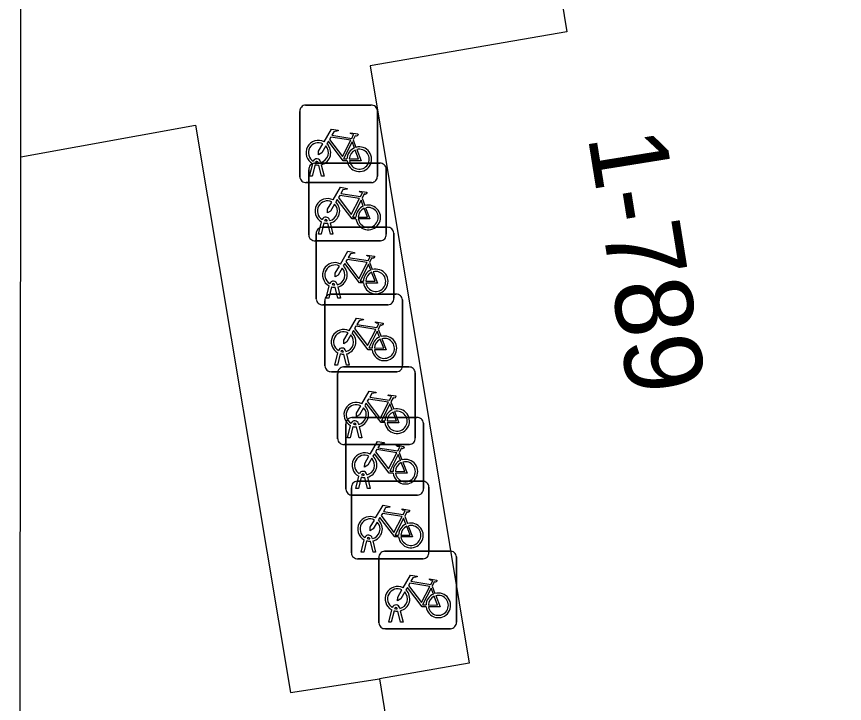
# Model space of a CAD drawing. Extents: x 162074 to 163034, y 381824 to 382557.
# Drawn here: x 162101.93 to 162112.61, y 382336.42 to 382345.28 of the extents above; entities that cross this region are included whole.
import ezdxf

# ---------------------------------------------------------------- set-up
doc = ezdxf.new("R2010")
doc.units = 0
for name, color, linetype in [('IMGEO_Fietsenrek', 7, 'Continuous'), ('IMGEO_Pand', 7, 'Continuous'), ('IMGEO_Pand_nummerreeks', 7, 'Continuous'), ('IMGEO_Voetpad_open', 7, 'Continuous')]:
    doc.layers.add(name, color=color, linetype=linetype)

msp = doc.modelspace()

# ---------------------------------------------------------------- linework, layer by layer
at = {"layer": 'IMGEO_Fietsenrek'}
for p, q in [((162105.658, 382344.137), (162106.499, 382344.137)), ((162106.499, 382344.137), (162105.658, 382344.137)), ((162105.583, 382343.212), (162105.583, 382344.053)), ((162105.583, 382344.053), (162105.583, 382343.212)), ((162106.583, 382344.062), (162106.583, 382343.221)), ((162106.583, 382343.221), (162106.583, 382344.062)), ((162106.27, 382343.686), (162106.306, 382343.591)), ((162105.71, 382343.221), (162105.749, 382343.381)), ((162105.779, 382343.369), (162105.744, 382343.221)), ((162105.773, 382343.386), (162106.614, 382343.386)), ((162106.614, 382343.386), (162105.773, 382343.386)), ((162105.821, 382343.393), (162105.82, 382343.397)), ((162105.862, 382343.221), (162105.828, 382343.363)), ((162105.852, 382343.404), (162105.853, 382343.397)), ((162105.86, 382343.367), (162105.895, 382343.221)), ((162105.698, 382342.461), (162105.698, 382343.302)), ((162105.698, 382343.302), (162105.698, 382342.461)), ((162105.744, 382343.221), (162105.71, 382343.221)), ((162105.895, 382343.221), (162105.862, 382343.221)), ((162106.698, 382343.311), (162106.698, 382342.47)), ((162106.698, 382342.47), (162106.698, 382343.311)), ((162106.508, 382343.137), (162105.667, 382343.137)), ((162105.667, 382343.137), (162106.508, 382343.137)), ((162106.385, 382342.935), (162106.421, 382342.84)), ((162105.825, 382342.47), (162105.864, 382342.63)), ((162105.894, 382342.618), (162105.859, 382342.47)), ((162105.936, 382342.642), (162105.935, 382342.646)), ((162105.977, 382342.47), (162105.943, 382342.612)), ((162105.967, 382342.653), (162105.968, 382342.646)), ((162105.975, 382342.616), (162106.01, 382342.47)), ((162105.795, 382341.635), (162105.795, 382342.476)), ((162105.795, 382342.476), (162105.795, 382341.635)), ((162105.859, 382342.47), (162105.825, 382342.47)), ((162105.87, 382342.56), (162106.711, 382342.56)), ((162106.711, 382342.56), (162105.87, 382342.56)), ((162106.01, 382342.47), (162105.977, 382342.47)), ((162106.795, 382342.485), (162106.795, 382341.644)), ((162106.795, 382341.644), (162106.795, 382342.485)), ((162106.623, 382342.386), (162105.782, 382342.386)), ((162105.782, 382342.386), (162106.623, 382342.386)), ((162106.482, 382342.109), (162106.518, 382342.014)), ((162106.064, 382341.827), (162106.065, 382341.82)), ((162105.922, 382341.644), (162105.961, 382341.804)), ((162105.991, 382341.792), (162105.956, 382341.644)), ((162106.033, 382341.816), (162106.032, 382341.82)), ((162106.074, 382341.644), (162106.04, 382341.786)), ((162106.072, 382341.79), (162106.107, 382341.644)), ((162105.907, 382340.772), (162105.907, 382341.613)), ((162105.907, 382341.613), (162105.907, 382340.772)), ((162105.956, 382341.644), (162105.922, 382341.644)), ((162105.982, 382341.697), (162106.823, 382341.697)), ((162106.823, 382341.697), (162105.982, 382341.697)), ((162106.107, 382341.644), (162106.074, 382341.644)), ((162106.907, 382341.622), (162106.907, 382340.781)), ((162106.907, 382340.781), (162106.907, 382341.622)), ((162106.72, 382341.56), (162105.879, 382341.56)), ((162105.879, 382341.56), (162106.72, 382341.56)), ((162106.594, 382341.246), (162106.63, 382341.151)), ((162106.034, 382340.781), (162106.073, 382340.941)), ((162106.103, 382340.929), (162106.068, 382340.781)), ((162106.145, 382340.953), (162106.144, 382340.957)), ((162106.186, 382340.781), (162106.152, 382340.923)), ((162106.176, 382340.964), (162106.177, 382340.957)), ((162106.184, 382340.927), (162106.219, 382340.781)), ((162106.068, 382340.781), (162106.034, 382340.781)), ((162106.219, 382340.781), (162106.186, 382340.781)), ((162106.832, 382340.697), (162105.991, 382340.697)), ((162105.991, 382340.697), (162106.832, 382340.697)), ((162106.071, 382339.833), (162106.071, 382340.674)), ((162106.071, 382340.674), (162106.071, 382339.833)), ((162106.146, 382340.758), (162106.987, 382340.758)), ((162106.987, 382340.758), (162106.146, 382340.758)), ((162107.071, 382340.683), (162107.071, 382339.842)), ((162107.071, 382339.842), (162107.071, 382340.683)), ((162106.758, 382340.307), (162106.794, 382340.212)), ((162106.177, 382339.181), (162106.177, 382340.022)), ((162106.177, 382340.022), (162106.177, 382339.181)), ((162106.252, 382340.106), (162107.093, 382340.106)), ((162107.093, 382340.106), (162106.252, 382340.106)), ((162106.309, 382340.014), (162106.308, 382340.018)), ((162106.34, 382340.025), (162106.341, 382340.018)), ((162107.177, 382340.031), (162107.177, 382339.19)), ((162107.177, 382339.19), (162107.177, 382340.031)), ((162106.198, 382339.842), (162106.237, 382340.002)), ((162106.267, 382339.99), (162106.232, 382339.842)), ((162106.35, 382339.842), (162106.316, 382339.984)), ((162106.348, 382339.988), (162106.383, 382339.842)), ((162106.232, 382339.842), (162106.198, 382339.842)), ((162106.383, 382339.842), (162106.35, 382339.842)), ((162106.996, 382339.758), (162106.155, 382339.758)), ((162106.155, 382339.758), (162106.996, 382339.758)), ((162106.864, 382339.655), (162106.9, 382339.56)), ((162106.446, 382339.373), (162106.447, 382339.366)), ((162106.304, 382339.19), (162106.343, 382339.35)), ((162106.323, 382339.284), (162107.164, 382339.284)), ((162107.164, 382339.284), (162106.323, 382339.284)), ((162106.373, 382339.338), (162106.338, 382339.19)), ((162106.415, 382339.362), (162106.414, 382339.366)), ((162106.456, 382339.19), (162106.422, 382339.332)), ((162106.454, 382339.336), (162106.489, 382339.19)), ((162106.248, 382338.359), (162106.248, 382339.2)), ((162106.248, 382339.2), (162106.248, 382338.359)), ((162106.338, 382339.19), (162106.304, 382339.19)), ((162106.489, 382339.19), (162106.456, 382339.19)), ((162107.248, 382339.209), (162107.248, 382338.368)), ((162107.248, 382338.368), (162107.248, 382339.209)), ((162107.102, 382339.106), (162106.261, 382339.106)), ((162106.261, 382339.106), (162107.102, 382339.106)), ((162106.935, 382338.833), (162106.971, 382338.738)), ((162106.375, 382338.368), (162106.414, 382338.528)), ((162106.486, 382338.54), (162106.485, 382338.544)), ((162106.517, 382338.551), (162106.518, 382338.544)), ((162106.444, 382338.516), (162106.409, 382338.368)), ((162106.527, 382338.368), (162106.493, 382338.51)), ((162106.525, 382338.514), (162106.56, 382338.368)), ((162106.409, 382338.368), (162106.375, 382338.368)), ((162106.56, 382338.368), (162106.527, 382338.368)), ((162106.677, 382338.382), (162107.518, 382338.382)), ((162107.518, 382338.382), (162106.677, 382338.382)), ((162107.602, 382338.307), (162107.602, 382337.466)), ((162107.602, 382337.466), (162107.602, 382338.307)), ((162107.173, 382338.284), (162106.332, 382338.284)), ((162106.332, 382338.284), (162107.173, 382338.284)), ((162106.602, 382337.457), (162106.602, 382338.298)), ((162106.602, 382338.298), (162106.602, 382337.457)), ((162107.289, 382337.931), (162107.325, 382337.836)), ((162106.729, 382337.466), (162106.768, 382337.626)), ((162106.798, 382337.614), (162106.763, 382337.466)), ((162106.84, 382337.638), (162106.839, 382337.642)), ((162106.881, 382337.466), (162106.847, 382337.608)), ((162106.871, 382337.649), (162106.872, 382337.642)), ((162106.879, 382337.612), (162106.914, 382337.466)), ((162106.763, 382337.466), (162106.729, 382337.466)), ((162106.914, 382337.466), (162106.881, 382337.466)), ((162107.527, 382337.382), (162106.686, 382337.382)), ((162106.686, 382337.382), (162107.527, 382337.382))]:
    msp.add_line(p, q, dxfattribs=at)
for points in [[(162105.896, 382343.663), (162105.991, 382343.827), (162106.077, 382343.813), (162106.079, 382343.804), (162106.023, 382343.793), (162105.996, 382343.748), (162106.252, 382343.707)], [(162106.252, 382343.707), (162106.277, 382343.756), (162106.271, 382343.76), (162106.248, 382343.764), (162106.236, 382343.771), (162106.235, 382343.774), (162106.237, 382343.779), (162106.332, 382343.764), (162106.334, 382343.754), (162106.324, 382343.741), (162106.312, 382343.735), (162106.298, 382343.741), (162106.27, 382343.686)], [(162106.192, 382343.419), (162106.142, 382343.419), (162105.951, 382343.67), (162105.932, 382343.638)], [(162106.239, 382343.682), (162105.982, 382343.723), (162105.965, 382343.694), (162106.132, 382343.474), (162106.239, 382343.682)], [(162106.287, 382343.584), (162106.257, 382343.661), (162106.148, 382343.443), (162106.191, 382343.443)], [(162105.917, 382343.611), (162105.865, 382343.521), (162105.825, 382343.496), (162105.826, 382343.543), (162105.881, 382343.637)], [(162106.221, 382343.443), (162106.341, 382343.442), (162106.297, 382343.556)], [(162106.317, 382343.563), (162106.372, 382343.418), (162106.222, 382343.418)], [(162106.011, 382342.912), (162106.106, 382343.076), (162106.192, 382343.062), (162106.194, 382343.053), (162106.138, 382343.042), (162106.111, 382342.997), (162106.367, 382342.956)], [(162106.367, 382342.956), (162106.392, 382343.005), (162106.386, 382343.009), (162106.363, 382343.013), (162106.351, 382343.02), (162106.35, 382343.023), (162106.352, 382343.028), (162106.447, 382343.013), (162106.449, 382343.003), (162106.439, 382342.99), (162106.427, 382342.984), (162106.413, 382342.99), (162106.385, 382342.935)], [(162106.307, 382342.668), (162106.257, 382342.668), (162106.066, 382342.919), (162106.047, 382342.887)], [(162106.354, 382342.931), (162106.097, 382342.972), (162106.08, 382342.943), (162106.247, 382342.723), (162106.354, 382342.931)], [(162106.402, 382342.833), (162106.372, 382342.91), (162106.263, 382342.692), (162106.306, 382342.692)], [(162106.032, 382342.86), (162105.98, 382342.77), (162105.94, 382342.745), (162105.941, 382342.792), (162105.996, 382342.886)], [(162106.336, 382342.692), (162106.456, 382342.691), (162106.412, 382342.805)], [(162106.432, 382342.812), (162106.487, 382342.667), (162106.337, 382342.667)], [(162106.108, 382342.086), (162106.203, 382342.25), (162106.289, 382342.236), (162106.291, 382342.227), (162106.235, 382342.216), (162106.208, 382342.171), (162106.464, 382342.13)], [(162106.464, 382342.13), (162106.489, 382342.179), (162106.483, 382342.183), (162106.46, 382342.187), (162106.448, 382342.194), (162106.447, 382342.197), (162106.449, 382342.202), (162106.544, 382342.187), (162106.546, 382342.177), (162106.536, 382342.164), (162106.524, 382342.158), (162106.51, 382342.164), (162106.482, 382342.109)], [(162106.129, 382342.034), (162106.077, 382341.944), (162106.037, 382341.919), (162106.038, 382341.966), (162106.093, 382342.06)], [(162106.404, 382341.842), (162106.354, 382341.842), (162106.163, 382342.093), (162106.144, 382342.061)], [(162106.451, 382342.105), (162106.194, 382342.146), (162106.177, 382342.117), (162106.344, 382341.897), (162106.451, 382342.105)], [(162106.499, 382342.007), (162106.469, 382342.084), (162106.36, 382341.866), (162106.403, 382341.866)], [(162106.433, 382341.866), (162106.553, 382341.865), (162106.509, 382341.979)], [(162106.529, 382341.986), (162106.584, 382341.841), (162106.434, 382341.841)], [(162106.22, 382341.223), (162106.315, 382341.387), (162106.401, 382341.373), (162106.403, 382341.364), (162106.347, 382341.353), (162106.32, 382341.308), (162106.576, 382341.267)], [(162106.576, 382341.267), (162106.601, 382341.316), (162106.595, 382341.32), (162106.572, 382341.324), (162106.56, 382341.331), (162106.559, 382341.334), (162106.561, 382341.339), (162106.656, 382341.324), (162106.658, 382341.314), (162106.648, 382341.301), (162106.636, 382341.295), (162106.622, 382341.301), (162106.594, 382341.246)], [(162106.241, 382341.171), (162106.189, 382341.081), (162106.149, 382341.056), (162106.15, 382341.103), (162106.205, 382341.197)], [(162106.516, 382340.979), (162106.466, 382340.979), (162106.275, 382341.23), (162106.256, 382341.198)], [(162106.563, 382341.242), (162106.306, 382341.283), (162106.289, 382341.254), (162106.456, 382341.034), (162106.563, 382341.242)], [(162106.611, 382341.144), (162106.581, 382341.221), (162106.472, 382341.003), (162106.515, 382341.003)], [(162106.545, 382341.003), (162106.665, 382341.002), (162106.621, 382341.116)], [(162106.641, 382341.123), (162106.696, 382340.978), (162106.546, 382340.978)], [(162106.384, 382340.284), (162106.479, 382340.448), (162106.565, 382340.434), (162106.567, 382340.425), (162106.511, 382340.414), (162106.484, 382340.369), (162106.74, 382340.328)], [(162106.727, 382340.303), (162106.47, 382340.344), (162106.453, 382340.315), (162106.62, 382340.095), (162106.727, 382340.303)], [(162106.74, 382340.328), (162106.765, 382340.377), (162106.759, 382340.381), (162106.736, 382340.385), (162106.724, 382340.392), (162106.723, 382340.395), (162106.725, 382340.4), (162106.82, 382340.385), (162106.822, 382340.375), (162106.812, 382340.362), (162106.8, 382340.356), (162106.786, 382340.362), (162106.758, 382340.307)], [(162106.405, 382340.232), (162106.353, 382340.142), (162106.313, 382340.117), (162106.314, 382340.164), (162106.369, 382340.258)], [(162106.68, 382340.04), (162106.63, 382340.04), (162106.439, 382340.291), (162106.42, 382340.259)], [(162106.775, 382340.205), (162106.745, 382340.282), (162106.636, 382340.064), (162106.679, 382340.064)], [(162106.709, 382340.064), (162106.829, 382340.063), (162106.785, 382340.177)], [(162106.805, 382340.184), (162106.86, 382340.039), (162106.71, 382340.039)], [(162106.49, 382339.632), (162106.585, 382339.796), (162106.671, 382339.782), (162106.673, 382339.773), (162106.617, 382339.762), (162106.59, 382339.717), (162106.846, 382339.676)], [(162106.833, 382339.651), (162106.576, 382339.692), (162106.559, 382339.663), (162106.726, 382339.443), (162106.833, 382339.651)], [(162106.846, 382339.676), (162106.871, 382339.725), (162106.865, 382339.729), (162106.842, 382339.733), (162106.83, 382339.74), (162106.829, 382339.743), (162106.831, 382339.748), (162106.926, 382339.733), (162106.928, 382339.723), (162106.918, 382339.71), (162106.906, 382339.704), (162106.892, 382339.71), (162106.864, 382339.655)], [(162106.511, 382339.58), (162106.459, 382339.49), (162106.419, 382339.465), (162106.42, 382339.512), (162106.475, 382339.606)], [(162106.786, 382339.388), (162106.736, 382339.388), (162106.545, 382339.639), (162106.526, 382339.607)], [(162106.881, 382339.553), (162106.851, 382339.63), (162106.742, 382339.412), (162106.785, 382339.412)], [(162106.815, 382339.412), (162106.935, 382339.411), (162106.891, 382339.525)], [(162106.911, 382339.532), (162106.966, 382339.387), (162106.816, 382339.387)], [(162106.561, 382338.81), (162106.656, 382338.974), (162106.742, 382338.96), (162106.744, 382338.951), (162106.688, 382338.94), (162106.661, 382338.895), (162106.917, 382338.854)], [(162106.904, 382338.829), (162106.647, 382338.87), (162106.63, 382338.841), (162106.797, 382338.621), (162106.904, 382338.829)], [(162106.917, 382338.854), (162106.942, 382338.903), (162106.936, 382338.907), (162106.913, 382338.911), (162106.901, 382338.918), (162106.9, 382338.921), (162106.902, 382338.926), (162106.997, 382338.911), (162106.999, 382338.901), (162106.989, 382338.888), (162106.977, 382338.882), (162106.963, 382338.888), (162106.935, 382338.833)], [(162106.582, 382338.758), (162106.53, 382338.668), (162106.49, 382338.643), (162106.491, 382338.69), (162106.546, 382338.784)], [(162106.857, 382338.566), (162106.807, 382338.566), (162106.616, 382338.817), (162106.597, 382338.785)], [(162106.952, 382338.731), (162106.922, 382338.808), (162106.813, 382338.59), (162106.856, 382338.59)], [(162106.886, 382338.59), (162107.006, 382338.589), (162106.962, 382338.703)], [(162106.982, 382338.71), (162107.037, 382338.565), (162106.887, 382338.565)], [(162106.915, 382337.908), (162107.01, 382338.072), (162107.096, 382338.058), (162107.098, 382338.049), (162107.042, 382338.038), (162107.015, 382337.993), (162107.271, 382337.952)], [(162107.271, 382337.952), (162107.296, 382338.001), (162107.29, 382338.005), (162107.267, 382338.009), (162107.255, 382338.016), (162107.254, 382338.019), (162107.256, 382338.024), (162107.351, 382338.009), (162107.353, 382337.999), (162107.343, 382337.986), (162107.331, 382337.98), (162107.317, 382337.986), (162107.289, 382337.931)], [(162106.936, 382337.856), (162106.884, 382337.766), (162106.844, 382337.741), (162106.845, 382337.788), (162106.9, 382337.882)], [(162107.211, 382337.664), (162107.161, 382337.664), (162106.97, 382337.915), (162106.951, 382337.883)], [(162107.258, 382337.927), (162107.001, 382337.968), (162106.984, 382337.939), (162107.151, 382337.719), (162107.258, 382337.927)], [(162107.306, 382337.829), (162107.276, 382337.906), (162107.167, 382337.688), (162107.21, 382337.688)], [(162107.24, 382337.688), (162107.36, 382337.687), (162107.316, 382337.801)], [(162107.336, 382337.808), (162107.391, 382337.663), (162107.241, 382337.663)]]:
    msp.add_lwpolyline(points, dxfattribs=at)
for centre, radius, start, end in [((162105.661, 382344.059), 0.0779, 92.4484, 184.2845), ((162105.661, 382344.059), 0.0779, 92.4484, 184.2845), ((162106.505, 382344.059), 0.0779, 2.4484, 94.2845), ((162106.505, 382344.059), 0.0779, 2.4484, 94.2845), ((162105.823, 382343.522), 0.159, 62.6766, 242.1369), ((162105.823, 382343.522), 0.129, 63.3192, 238.903), ((162105.823, 382343.522), 0.129, 283.6043, 43.4302), ((162105.823, 382343.522), 0.159, 283.5766, 46.6042), ((162106.35, 382343.438), 0.159, 113.3408, 178.3217), ((162106.35, 382343.438), 0.159, 187.0065, 105.7708), ((162106.35, 382343.438), 0.129, 113.923, 177.9556), ((162106.35, 382343.438), 0.129, 188.6715, 104.5883), ((162105.803, 382343.393), 0.0499, 12.8025, 158.6934), ((162105.776, 382343.308), 0.0779, 92.4484, 184.2845), ((162105.776, 382343.308), 0.0779, 92.4484, 184.2845), ((162105.823, 382343.522), 0.159, 253.9967, 271.7867), ((162105.803, 382343.393), 0.0174, 12.8025, 163.4502), ((162105.823, 382343.522), 0.129, 253.415, 269.0204), ((162106.62, 382343.308), 0.0779, 2.4484, 94.2845), ((162106.62, 382343.308), 0.0779, 2.4484, 94.2845), ((162106.505, 382343.215), 0.0779, 272.4484, 4.2845), ((162106.505, 382343.215), 0.0779, 272.4484, 4.2845), ((162105.661, 382343.215), 0.0779, 182.4484, 274.2845), ((162105.661, 382343.215), 0.0779, 182.4484, 274.2845), ((162105.938, 382342.771), 0.159, 62.6766, 242.1369), ((162105.938, 382342.771), 0.129, 63.3192, 238.903), ((162105.938, 382342.771), 0.129, 283.6043, 43.4302), ((162105.938, 382342.771), 0.159, 283.5766, 46.6042), ((162106.465, 382342.687), 0.159, 113.3408, 178.3217), ((162106.465, 382342.687), 0.159, 187.0065, 105.7708), ((162106.465, 382342.687), 0.129, 113.923, 177.9556), ((162106.465, 382342.687), 0.129, 188.6715, 104.5883), ((162105.918, 382342.642), 0.0499, 12.8025, 158.6934), ((162105.938, 382342.771), 0.159, 253.9967, 271.7867), ((162105.918, 382342.642), 0.0174, 12.8025, 163.4502), ((162105.938, 382342.771), 0.129, 253.415, 269.0204), ((162105.873, 382342.482), 0.0779, 92.4484, 184.2845), ((162105.873, 382342.482), 0.0779, 92.4484, 184.2845), ((162106.62, 382342.464), 0.0779, 272.4484, 4.2845), ((162106.62, 382342.464), 0.0779, 272.4484, 4.2845), ((162106.717, 382342.482), 0.0779, 2.4484, 94.2845), ((162106.717, 382342.482), 0.0779, 2.4484, 94.2845), ((162105.776, 382342.464), 0.0779, 182.4484, 274.2845), ((162105.776, 382342.464), 0.0779, 182.4484, 274.2845), ((162106.035, 382341.945), 0.159, 62.6766, 242.1369), ((162106.035, 382341.945), 0.129, 63.3192, 238.903), ((162106.035, 382341.945), 0.159, 283.5766, 46.6042), ((162106.035, 382341.945), 0.129, 283.6043, 43.4302), ((162106.562, 382341.861), 0.159, 113.3408, 178.3217), ((162106.562, 382341.861), 0.159, 187.0065, 105.7708), ((162106.562, 382341.861), 0.129, 113.923, 177.9556), ((162106.562, 382341.861), 0.129, 188.6715, 104.5883), ((162106.015, 382341.816), 0.0499, 12.8025, 158.6934), ((162106.015, 382341.816), 0.0174, 12.8025, 163.4502), ((162106.035, 382341.945), 0.159, 253.9967, 271.7867), ((162106.035, 382341.945), 0.129, 253.415, 269.0204), ((162105.873, 382341.638), 0.0779, 182.4484, 274.2845), ((162105.873, 382341.638), 0.0779, 182.4484, 274.2845), ((162105.985, 382341.619), 0.0779, 92.4484, 184.2845), ((162105.985, 382341.619), 0.0779, 92.4484, 184.2845), ((162106.717, 382341.638), 0.0779, 272.4484, 4.2845), ((162106.717, 382341.638), 0.0779, 272.4484, 4.2845), ((162106.829, 382341.619), 0.0779, 2.4484, 94.2845), ((162106.829, 382341.619), 0.0779, 2.4484, 94.2845), ((162106.147, 382341.082), 0.159, 62.6766, 242.1369), ((162106.147, 382341.082), 0.129, 63.3192, 238.903), ((162106.147, 382341.082), 0.159, 283.5766, 46.6042), ((162106.147, 382341.082), 0.129, 283.6043, 43.4302), ((162106.674, 382340.998), 0.159, 113.3408, 178.3217), ((162106.674, 382340.998), 0.159, 187.0065, 105.7708), ((162106.674, 382340.998), 0.129, 113.923, 177.9556), ((162106.674, 382340.998), 0.129, 188.6715, 104.5883), ((162106.127, 382340.953), 0.0499, 12.8025, 158.6934), ((162106.147, 382341.082), 0.159, 253.9967, 271.7867), ((162106.127, 382340.953), 0.0174, 12.8025, 163.4502), ((162106.147, 382341.082), 0.129, 253.415, 269.0204), ((162105.985, 382340.775), 0.0779, 182.4484, 274.2845), ((162105.985, 382340.775), 0.0779, 182.4484, 274.2845), ((162106.829, 382340.775), 0.0779, 272.4484, 4.2845), ((162106.829, 382340.775), 0.0779, 272.4484, 4.2845), ((162106.149, 382340.68), 0.0779, 92.4484, 184.2845), ((162106.149, 382340.68), 0.0779, 92.4484, 184.2845), ((162106.993, 382340.68), 0.0779, 2.4484, 94.2845), ((162106.993, 382340.68), 0.0779, 2.4484, 94.2845), ((162106.311, 382340.143), 0.159, 62.6766, 242.1369), ((162106.311, 382340.143), 0.129, 63.3192, 238.903), ((162106.311, 382340.143), 0.129, 283.6043, 43.4302), ((162106.311, 382340.143), 0.159, 283.5766, 46.6042), ((162106.838, 382340.059), 0.159, 113.3408, 178.3217), ((162106.838, 382340.059), 0.159, 187.0065, 105.7708), ((162106.838, 382340.059), 0.129, 113.923, 177.9556), ((162106.838, 382340.059), 0.129, 188.6715, 104.5883), ((162106.255, 382340.028), 0.0779, 92.4484, 184.2845), ((162106.255, 382340.028), 0.0779, 92.4484, 184.2845), ((162106.291, 382340.014), 0.0499, 12.8025, 158.6934), ((162106.291, 382340.014), 0.0174, 12.8025, 163.4502), ((162106.311, 382340.143), 0.129, 253.415, 269.0204), ((162107.099, 382340.028), 0.0779, 2.4484, 94.2845), ((162107.099, 382340.028), 0.0779, 2.4484, 94.2845), ((162106.311, 382340.143), 0.159, 253.9967, 271.7867), ((162106.149, 382339.836), 0.0779, 182.4484, 274.2845), ((162106.149, 382339.836), 0.0779, 182.4484, 274.2845), ((162106.993, 382339.836), 0.0779, 272.4484, 4.2845), ((162106.993, 382339.836), 0.0779, 272.4484, 4.2845), ((162106.417, 382339.491), 0.159, 62.6766, 242.1369), ((162106.417, 382339.491), 0.129, 63.3192, 238.903), ((162106.417, 382339.491), 0.159, 283.5766, 46.6042), ((162106.417, 382339.491), 0.129, 283.6043, 43.4302), ((162106.944, 382339.407), 0.159, 113.3408, 178.3217), ((162106.944, 382339.407), 0.159, 187.0065, 105.7708), ((162106.944, 382339.407), 0.129, 113.923, 177.9556), ((162106.944, 382339.407), 0.129, 188.6715, 104.5883), ((162106.397, 382339.362), 0.0499, 12.8025, 158.6934), ((162106.397, 382339.362), 0.0174, 12.8025, 163.4502), ((162106.326, 382339.206), 0.0779, 92.4484, 184.2845), ((162106.326, 382339.206), 0.0779, 92.4484, 184.2845), ((162106.417, 382339.491), 0.159, 253.9967, 271.7867), ((162106.417, 382339.491), 0.129, 253.415, 269.0204), ((162107.17, 382339.206), 0.0779, 2.4484, 94.2845), ((162107.17, 382339.206), 0.0779, 2.4484, 94.2845), ((162106.255, 382339.184), 0.0779, 182.4484, 274.2845), ((162106.255, 382339.184), 0.0779, 182.4484, 274.2845), ((162107.099, 382339.184), 0.0779, 272.4484, 4.2845), ((162107.099, 382339.184), 0.0779, 272.4484, 4.2845), ((162106.488, 382338.669), 0.159, 62.6766, 242.1369), ((162106.488, 382338.669), 0.129, 63.3192, 238.903), ((162106.488, 382338.669), 0.129, 283.6043, 43.4302), ((162106.488, 382338.669), 0.159, 283.5766, 46.6042), ((162107.015, 382338.585), 0.159, 113.3408, 178.3217), ((162107.015, 382338.585), 0.159, 187.0065, 105.7708), ((162107.015, 382338.585), 0.129, 113.923, 177.9556), ((162107.015, 382338.585), 0.129, 188.6715, 104.5883), ((162106.468, 382338.54), 0.0499, 12.8025, 158.6934), ((162106.468, 382338.54), 0.0174, 12.8025, 163.4502), ((162106.488, 382338.669), 0.129, 253.415, 269.0204), ((162106.488, 382338.669), 0.159, 253.9967, 271.7867), ((162106.326, 382338.362), 0.0779, 182.4484, 274.2845), ((162106.326, 382338.362), 0.0779, 182.4484, 274.2845), ((162106.68, 382338.304), 0.0779, 92.4484, 184.2845), ((162106.68, 382338.304), 0.0779, 92.4484, 184.2845), ((162107.17, 382338.362), 0.0779, 272.4484, 4.2845), ((162107.17, 382338.362), 0.0779, 272.4484, 4.2845), ((162107.524, 382338.304), 0.0779, 2.4484, 94.2845), ((162107.524, 382338.304), 0.0779, 2.4484, 94.2845), ((162106.842, 382337.767), 0.159, 62.6766, 242.1369), ((162106.842, 382337.767), 0.129, 63.3192, 238.903), ((162106.842, 382337.767), 0.159, 283.5766, 46.6042), ((162106.842, 382337.767), 0.129, 283.6043, 43.4302), ((162107.369, 382337.683), 0.159, 113.3408, 178.3217), ((162107.369, 382337.683), 0.159, 187.0065, 105.7708), ((162107.369, 382337.683), 0.129, 113.923, 177.9556), ((162107.369, 382337.683), 0.129, 188.6715, 104.5883), ((162106.822, 382337.638), 0.0499, 12.8025, 158.6934), ((162106.842, 382337.767), 0.159, 253.9967, 271.7867), ((162106.822, 382337.638), 0.0174, 12.8025, 163.4502), ((162106.842, 382337.767), 0.129, 253.415, 269.0204), ((162106.68, 382337.46), 0.0779, 182.4484, 274.2845), ((162106.68, 382337.46), 0.0779, 182.4484, 274.2845), ((162107.524, 382337.46), 0.0779, 272.4484, 4.2845), ((162107.524, 382337.46), 0.0779, 272.4484, 4.2845)]:
    msp.add_arc(centre, radius, start, end, dxfattribs=at)
at = {"layer": 'IMGEO_Pand'}
for points in [[(162107.106, 382348.54), (162107.172, 382348.136), (162108.494, 382348.353), (162109.027, 382345.08), (162106.49, 382344.643), (162107.768, 382336.938), (162106.61, 382336.736)], [(162106.61, 382336.736), (162109.062, 382321.492), (162107.888, 382321.303), (162110.466, 382305.274), (162111.933, 382305.51), (162112.605, 382301.364)]]:
    msp.add_lwpolyline(points, dxfattribs=at)
at = {"layer": 'IMGEO_Voetpad_open'}
for points in [[(162101.986, 382343.468), (162101.991, 382347.513)], [(162101.986, 382343.468), (162104.238, 382343.879), (162105.463, 382336.559), (162106.61, 382336.736)], [(162101.931, 382301.562), (162101.986, 382343.468)]]:
    msp.add_lwpolyline(points, dxfattribs=at)

# ---------------------------------------------------------------- texts
at = {"layer": 'IMGEO_Pand_nummerreeks'}
msp.add_text('1-789', height=1, rotation=279.1312, dxfattribs=at).set_placement((162109.294, 382343.734))

doc.saveas('drawing.dxf')
